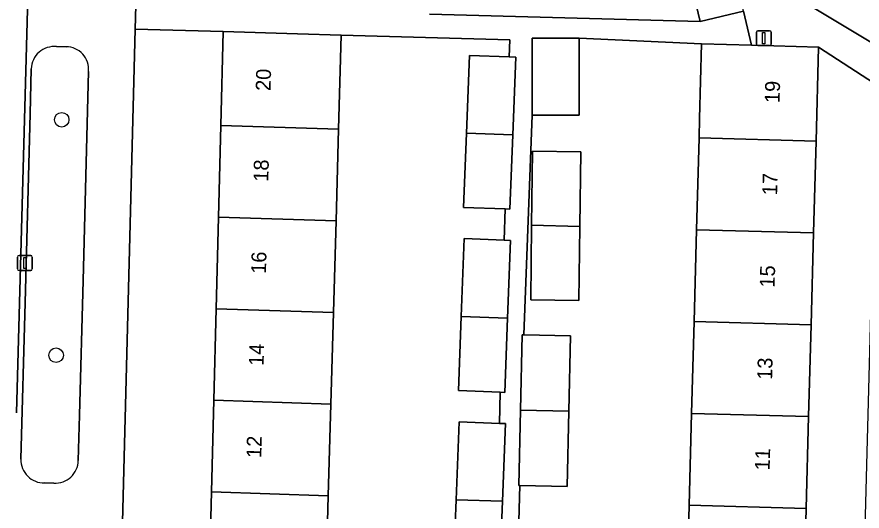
# Model space of a CAD drawing. Extents: x 162026 to 163502, y 387295 to 388169.
# Drawn here: x 162901 to 162957.7, y 387671 to 387704.1 of the extents above; entities that cross this region are included whole.
import ezdxf

# ---------------------------------------------------------------- set-up
doc = ezdxf.new("R2010")
doc.units = 0
for name, color, linetype in [('IMGEO_Boom', 7, 'Continuous'), ('IMGEO_Erf', 7, 'Continuous'), ('IMGEO_Groenvoorziening', 7, 'Continuous'), ('IMGEO_Lichtmast', 7, 'Continuous'), ('IMGEO_Pand', 7, 'Continuous'), ('IMGEO_Pand_nummerreeks', 7, 'Continuous'), ('IMGEO_Parkeervlak_open', 7, 'Continuous'), ('IMGEO_Voetpad_open', 7, 'Continuous')]:
    doc.layers.add(name, color=color, linetype=linetype)

msp = doc.modelspace()

# ---------------------------------------------------------------- linework, layer by layer
at = {"layer": 'IMGEO_Boom'}
for centre in [(162903.966, 387697.225), (162903.591, 387681.429)]:
    msp.add_circle(centre, 0.489, dxfattribs=at)
at = {"layer": 'IMGEO_Erf'}
for points in [[(162928.659, 387704.308), (162946.808, 387703.811), (162945.666, 387708.576)], [(162951.955, 387706.231), (162962.013, 387700.191), (162963.228, 387700.791), (162964.532, 387701.157), (162970.025, 387702.437), (162976.294, 387703.897)], [(162930.249, 387666.763), (162930.438, 387671.733), (162930.638, 387676.964), (162933.34, 387676.861), (162933.396, 387678.949), (162930.595, 387679.056), (162930.784, 387684.026), (162930.984, 387689.257), (162933.672, 387689.155), (162933.728, 387691.242), (162930.941, 387691.349), (162931.13, 387696.318), (162931.33, 387701.55), (162934.004, 387701.448), (162934.035, 387702.589), (162922.726, 387702.894), (162922.549, 387696.594), (162922.376, 387690.447), (162922.203, 387684.301), (162922.03, 387678.155), (162921.857, 387672.008), (162921.684, 387665.861)], [(162945.914, 387665.213), (162946.081, 387671.372), (162946.247, 387677.53), (162946.414, 387683.689), (162946.581, 387689.848), (162946.748, 387696.006), (162946.783, 387697.316), (162946.918, 387702.314), (162938.7, 387702.694), (162938.7, 387697.528), (162935.545, 387697.528), (162934.989, 387682.8), (162938.121, 387682.727), (162938.004, 387677.675), (162937.887, 387672.623), (162934.706, 387672.697), (162933.815, 387640.819)], [(162960.168, 387698.577), (162954.77, 387702.101), (162954.599, 387695.791), (162954.433, 387689.633), (162954.266, 387683.474), (162954.099, 387677.315), (162953.932, 387671.157), (162953.766, 387664.998), (162953.599, 387658.839), (162953.432, 387652.68), (162953.266, 387646.522), (162953.095, 387640.213), (162957.109, 387640.108), (162958.534, 387694.419)]]:
    msp.add_lwpolyline(points, dxfattribs=at)
for points in [[(162914.023, 387672.259), (162914.178, 387678.407), (162914.334, 387684.553), (162914.489, 387690.7), (162914.645, 387696.848), (162914.804, 387703.146), (162908.905, 387703.299), (162907.302, 387641.527), (162913.242, 387641.377), (162913.401, 387647.67), (162913.557, 387653.817), (162913.712, 387659.965), (162913.867, 387666.112)], [(162938.685, 387685.096), (162935.442, 387685.138), (162935.507, 387690.151), (162935.572, 387695.124), (162938.815, 387695.082), (162938.749, 387690.062)]]:
    msp.add_lwpolyline(points, close=True, dxfattribs=at)
at = {"layer": 'IMGEO_Groenvoorziening'}
for points in [[(162904.259, 387702.127), (162903.609, 387702.133)], [(162901.926, 387700.65), (162901.849, 387697.615), (162901.523, 387684.971), (162901.227, 387674.452)], [(162905.396, 387686.437), (162905.765, 387700.471)], [(162905.073, 387674.371), (162905.162, 387677.405), (162905.396, 387686.437)], [(162902.813, 387672.865), (162903.44, 387672.848)]]:
    msp.add_lwpolyline(points, dxfattribs=at)
for centre, radius, start, end in [((162903.45, 387700.617), 1.524, 84.0043, 178.7664), ((162904.258, 387700.613), 1.514, 354.6007, 89.9673), ((162902.784, 387674.422), 1.557, 178.8864, 271.0775), ((162903.535, 387674.383), 1.538, 266.4654, 359.5422)]:
    msp.add_arc(centre, radius, start, end, dxfattribs=at)
at = {"layer": 'IMGEO_Lichtmast'}
for p, q in [((162950.59, 387702.301), (162950.59, 387703.101)), ((162950.59, 387703.101), (162950.59, 387702.301)), ((162950.69, 387703.201), (162951.48, 387703.201)), ((162951.48, 387703.201), (162950.69, 387703.201)), ((162951.58, 387703.101), (162951.58, 387702.301)), ((162951.58, 387702.301), (162951.58, 387703.101)), ((162951.48, 387702.201), (162950.69, 387702.201)), ((162950.69, 387702.201), (162951.48, 387702.201)), ((162901, 387687.219), (162901, 387688.019)), ((162901, 387688.019), (162901, 387687.219)), ((162901.1, 387688.119), (162901.89, 387688.119)), ((162901.89, 387688.119), (162901.1, 387688.119)), ((162901.99, 387688.019), (162901.99, 387687.219)), ((162901.99, 387687.219), (162901.99, 387688.019)), ((162901.89, 387687.119), (162901.1, 387687.119)), ((162901.1, 387687.119), (162901.89, 387687.119))]:
    msp.add_line(p, q, dxfattribs=at)
for points in [[(162951.01, 387703.076), (162951.16, 387703.076), (162951.16, 387702.326), (162951.01, 387702.326), (162951.01, 387703.076)], [(162901.42, 387687.994), (162901.57, 387687.994), (162901.57, 387687.244), (162901.42, 387687.244), (162901.42, 387687.994)]]:
    msp.add_lwpolyline(points, dxfattribs=at)
for centre, start, end in [((162950.69, 387703.101), 90, 180), ((162950.69, 387703.101), 90, 180), ((162951.48, 387703.101), 0, 90), ((162951.48, 387703.101), 360, 90), ((162950.69, 387702.301), 180, 270), ((162950.69, 387702.301), 180, 270), ((162951.48, 387702.301), 270, 0), ((162951.48, 387702.301), 270, 0), ((162901.1, 387688.019), 90, 180), ((162901.1, 387688.019), 90, 180), ((162901.89, 387688.019), 0, 90), ((162901.89, 387688.019), 360, 90), ((162901.1, 387687.219), 180, 270), ((162901.1, 387687.219), 180, 270), ((162901.89, 387687.219), 270, 0), ((162901.89, 387687.219), 270, 0)]:
    msp.add_arc(centre, 0.1, start, end, dxfattribs=at)
at = {"layer": 'IMGEO_Pand'}
for points in [[(162948.583, 387709.275), (162945.666, 387708.576), (162946.808, 387703.811), (162949.725, 387704.51)], [(162922.549, 387696.594), (162922.726, 387702.894), (162919.802, 387702.987), (162914.804, 387703.146), (162914.645, 387696.848)], [(162935.545, 387702.694), (162935.545, 387697.528), (162938.7, 387697.528), (162938.7, 387702.694)], [(162950.272, 387702.223), (162946.918, 387702.314), (162946.783, 387697.316), (162946.748, 387696.006), (162954.599, 387695.791), (162954.77, 387702.101)], [(162934.436, 387701.432), (162934.004, 387701.448), (162931.33, 387701.55), (162931.13, 387696.318), (162934.237, 387696.218)], [(162914.645, 387696.848), (162914.489, 387690.7), (162922.376, 387690.447), (162922.549, 387696.594)], [(162934.237, 387696.218), (162931.13, 387696.318), (162930.941, 387691.349), (162933.728, 387691.242), (162934.047, 387691.23)], [(162946.748, 387696.006), (162946.581, 387689.848), (162954.433, 387689.633), (162954.599, 387695.791)], [(162938.815, 387695.082), (162935.572, 387695.124), (162935.507, 387690.151), (162938.749, 387690.062)], [(162922.203, 387684.301), (162922.376, 387690.447), (162914.489, 387690.7), (162914.334, 387684.553)], [(162935.442, 387685.138), (162938.685, 387685.096), (162938.749, 387690.062), (162935.507, 387690.151)], [(162954.266, 387683.474), (162954.433, 387689.633), (162946.581, 387689.848), (162946.414, 387683.689)], [(162934.09, 387689.139), (162933.672, 387689.155), (162930.984, 387689.257), (162930.784, 387684.026), (162933.891, 387683.927)], [(162914.334, 387684.553), (162914.178, 387678.407), (162922.03, 387678.155), (162922.203, 387684.301)], [(162933.891, 387683.927), (162930.784, 387684.026), (162930.595, 387679.056), (162933.396, 387678.949), (162933.701, 387678.937)], [(162954.099, 387677.315), (162954.266, 387683.474), (162946.414, 387683.689), (162946.247, 387677.53)], [(162934.989, 387682.8), (162934.877, 387682.803), (162934.76, 387677.75), (162938.004, 387677.675), (162938.121, 387682.727)], [(162921.857, 387672.008), (162922.03, 387678.155), (162914.178, 387678.407), (162914.023, 387672.259)], [(162938.004, 387677.675), (162934.76, 387677.75), (162934.643, 387672.698), (162934.706, 387672.697), (162937.887, 387672.623)], [(162946.247, 387677.53), (162946.081, 387671.372), (162953.932, 387671.157), (162954.099, 387677.315)], [(162933.744, 387676.846), (162933.34, 387676.861), (162930.638, 387676.964), (162930.438, 387671.733), (162933.545, 387671.634)], [(162914.023, 387672.259), (162913.867, 387666.112), (162921.684, 387665.861), (162921.857, 387672.008)], [(162933.545, 387671.634), (162930.438, 387671.733), (162930.249, 387666.763), (162933.142, 387666.652), (162933.355, 387666.644)], [(162953.766, 387664.998), (162953.932, 387671.157), (162946.081, 387671.372), (162945.914, 387665.213)]]:
    msp.add_lwpolyline(points, close=True, dxfattribs=at)
at = {"layer": 'IMGEO_Parkeervlak_open'}
msp.add_lwpolyline([(162900.942, 387677.572), (162901.64, 387703.793), (162902.65, 387741.726), (162902.65, 387741.827), (162902.641, 387741.927), (162902.623, 387742.026), (162902.596, 387742.122), (162902.561, 387742.217), (162902.517, 387742.307), (162902.466, 387742.394), (162902.407, 387742.475), (162902.34, 387742.551), (162902.268, 387742.62), (162902.189, 387742.683), (162902.106, 387742.739), (162902.048, 387742.771), (162901.124, 387743.335), (162901.082, 387743.375), (162900.95, 387743.513)], dxfattribs=at)
at = {"layer": 'IMGEO_Voetpad_open'}
for points in [[(162908.905, 387703.299), (162908.947, 387704.9), (162909.975, 387744.531), (162910.107, 387749.529), (162910.119, 387750), (162910.244, 387754.749), (162910.242, 387754.768), (162910.233, 387754.886), (162910.235, 387755.004), (162910.248, 387755.122), (162910.271, 387755.238), (162910.304, 387755.351), (162910.347, 387755.461), (162910.4, 387755.567), (162910.462, 387755.667), (162910.533, 387755.762), (162910.612, 387755.85), (162910.699, 387755.93), (162910.792, 387756.003), (162910.892, 387756.067), (162910.997, 387756.121), (162911.106, 387756.166), (162911.219, 387759.305), (162908.363, 387759.333)], [(162900.95, 387743.513), (162901.082, 387743.375), (162901.124, 387743.335), (162902.048, 387742.771), (162902.106, 387742.739), (162902.189, 387742.683), (162902.268, 387742.62), (162902.34, 387742.551), (162902.407, 387742.475), (162902.466, 387742.394), (162902.517, 387742.307), (162902.561, 387742.217), (162902.596, 387742.122), (162902.623, 387742.026), (162902.641, 387741.927), (162902.65, 387741.827), (162902.65, 387741.726), (162901.64, 387703.793), (162900.942, 387677.572)], [(162949.725, 387704.51), (162950.272, 387702.223), (162954.77, 387702.101), (162960.168, 387698.577), (162962.013, 387700.191), (162951.955, 387706.231)], [(162908.947, 387704.9), (162908.905, 387703.299), (162914.804, 387703.146), (162919.802, 387702.987), (162922.726, 387702.894), (162934.035, 387702.589), (162934.004, 387701.448), (162934.436, 387701.432), (162934.237, 387696.218), (162934.047, 387691.23), (162933.728, 387691.242), (162933.672, 387689.155), (162934.09, 387689.139), (162933.891, 387683.927), (162933.701, 387678.937), (162933.396, 387678.949), (162933.34, 387676.861), (162933.744, 387676.846), (162933.545, 387671.634), (162933.355, 387666.644)], [(162933.815, 387640.819), (162934.706, 387672.697), (162934.643, 387672.698), (162934.76, 387677.75), (162934.877, 387682.803), (162934.989, 387682.8), (162935.545, 387697.528), (162935.545, 387702.694), (162938.7, 387702.694), (162946.918, 387702.314), (162950.272, 387702.223), (162949.725, 387704.51), (162946.808, 387703.811), (162928.659, 387704.308)], [(162931.639, 387586.776), (162929.199, 387589.615), (162921.414, 387599.248), (162916.626, 387604.538), (162912.788, 387608.223), (162909.846, 387611.048), (162906.706, 387618.578), (162907.263, 387640.032), (162907.302, 387641.527), (162908.905, 387703.299)], [(162903.609, 387702.133), (162904.259, 387702.127)], [(162901.227, 387674.452), (162901.523, 387684.971), (162901.849, 387697.615), (162901.926, 387700.65)], [(162905.765, 387700.471), (162905.396, 387686.437)], [(162905.396, 387686.437), (162905.162, 387677.405), (162905.073, 387674.371)], [(162903.44, 387672.848), (162902.813, 387672.865)]]:
    msp.add_lwpolyline(points, dxfattribs=at)
for centre, radius, start, end in [((162903.45, 387700.617), 1.524, 84.0043, 178.7664), ((162904.258, 387700.613), 1.514, 354.6007, 89.9673), ((162902.784, 387674.422), 1.557, 178.8864, 271.0775), ((162903.535, 387674.383), 1.538, 266.4654, 359.5422)]:
    msp.add_arc(centre, radius, start, end, dxfattribs=at)

# ---------------------------------------------------------------- texts
at = {"layer": 'IMGEO_Pand_nummerreeks'}
for s, rotation, p in [('20', 88.5514, (162917.984, 387699.151)), ('19', 88.4497, (162952.147, 387698.339)), ('18', 88.5514, (162917.83, 387693.065)), ('17', 88.4497, (162951.98, 387692.15)), ('16', 88.5514, (162917.674, 387686.885)), ('15', 88.4497, (162951.812, 387685.961)), ('14', 88.5514, (162917.517, 387680.709)), ('13', 88.4497, (162951.645, 387679.773)), ('12', 88.5514, (162917.361, 387674.529)), ('11', 88.4497, (162951.481, 387673.698))]:
    msp.add_text(s, height=1, rotation=rotation, dxfattribs=at).set_placement(p)

doc.saveas('drawing.dxf')
